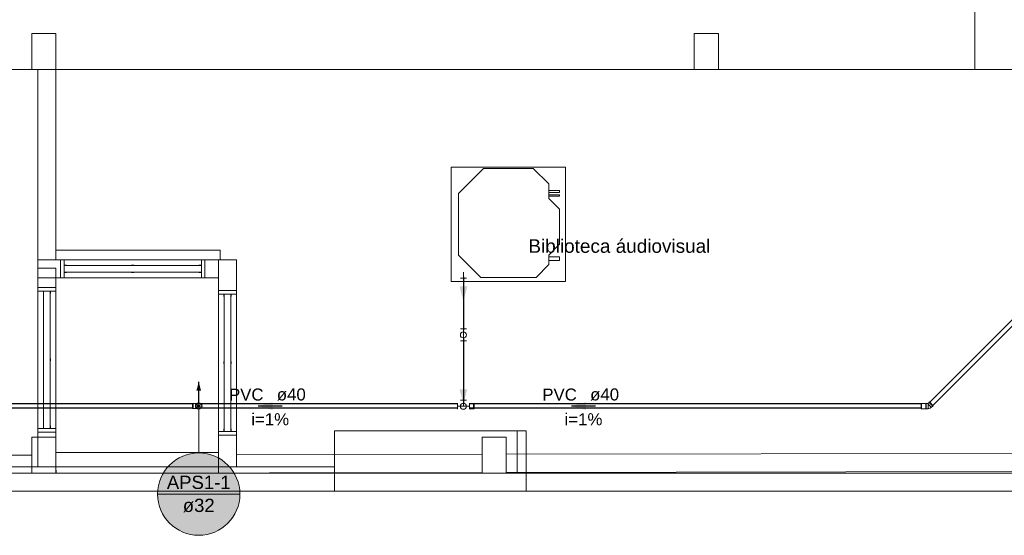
# Model space of a CAD drawing. Header units: millimetres. Extents: x -261 to 187, y -214 to 106.
# Tile 329 of 656: x -200.63 to -192.45, y -90.01 to -85.73. Entities that reach past the tile are written whole.
import ezdxf

# ---------------------------------------------------------------- set-up
doc = ezdxf.new("R2010")
doc.units = ezdxf.units.MM
doc.header["$LTSCALE"] = 0.005
doc.header["$MEASUREMENT"] = 0
doc.linetypes.add('NULL', pattern=[0])
for name, color, linetype, lineweight in [('Ambiente-Textos', 9, 'Continuous', 5), ('AP-Colunas Ar condicionado', 4, 'Continuous', 13), ('AP-Condutos', 4, 'Continuous', 25), ('AP-Condutos Ar condicionado', 4, 'Continuous', 25), ('AP-Conexões Ar condicionado', 9, 'Continuous', 18), ('AP-Indicação coluna Ar condicionado', 5, 'Continuous', 13), ('AP-Sentido conduto', 9, 'Continuous', 30), ('AP-Sentido conduto Ar condicionado', 9, 'Continuous', 30), ('AP-Textos conduto', 7, 'Continuous', 9), ('IFC-Janela-Contorno', 9, 'Continuous', 5), ('IFC-Laje-Contorno', 9, 'Continuous', 5), ('IFC-Parede padrão-Contorno', 9, 'Continuous', 5), ('IFC-Parede-Contorno', 9, 'Continuous', 5), ('IFC-Pilar-Contorno', 9, 'Continuous', 5), ('IFC-Viga-Contorno', 9, 'Continuous', 5), ('M-EQPM', 7, 'Continuous', 18), ('Simbolos', 5, 'Continuous', 20), ('Simbolos_int', 174, 'Continuous', 5)]:
    doc.layers.add(name, color=color, linetype=linetype, lineweight=lineweight)
doc.styles.add('Arial', font='arial.ttf')

msp = doc.modelspace()

# ---------------------------------------------------------------- hatches: boundary and pattern name
at = {"layer": 'AP-Colunas Ar condicionado', "linetype": 'Continuous'}
msp.add_hatch(color=4, dxfattribs=at).paths.add_polyline_path([(-199.127, -88.9388), (-199.127, -88.9377), (-199.1272, -88.9367), (-199.1274, -88.9356), (-199.1277, -88.9345), (-199.1281, -88.9335), (-199.1286, -88.9326), (-199.1292, -88.9317), (-199.1299, -88.9308), (-199.1306, -88.93), (-199.1314, -88.9292), (-199.1323, -88.9286), (-199.1332, -88.928), (-199.1342, -88.9275), (-199.1352, -88.9271), (-199.1362, -88.9268), (-199.1373, -88.9265), (-199.1384, -88.9264), (-199.1395, -88.9263), (-199.1406, -88.9264), (-199.1416, -88.9265), (-199.1427, -88.9268), (-199.1437, -88.9271), (-199.1448, -88.9275), (-199.1457, -88.928), (-199.1466, -88.9286), (-199.1475, -88.9292), (-199.1483, -88.93), (-199.149, -88.9308), (-199.1497, -88.9317), (-199.1503, -88.9326), (-199.1508, -88.9335), (-199.1512, -88.9345), (-199.1515, -88.9356), (-199.1518, -88.9367), (-199.1519, -88.9377), (-199.152, -88.9388), (-199.1519, -88.9399), (-199.1518, -88.941), (-199.1515, -88.9421), (-199.1512, -88.9431), (-199.1508, -88.9441), (-199.1503, -88.9451), (-199.1497, -88.946), (-199.149, -88.9469), (-199.1483, -88.9477), (-199.1475, -88.9484), (-199.1466, -88.9491), (-199.1457, -88.9497), (-199.1448, -88.9502), (-199.1437, -88.9506), (-199.1427, -88.9509), (-199.1416, -88.9511), (-199.1406, -88.9513), (-199.1395, -88.9513), (-199.1384, -88.9513), (-199.1373, -88.9511), (-199.1362, -88.9509), (-199.1352, -88.9506), (-199.1342, -88.9502), (-199.1332, -88.9497), (-199.1323, -88.9491), (-199.1314, -88.9484), (-199.1306, -88.9477), (-199.1299, -88.9469), (-199.1292, -88.946), (-199.1286, -88.9451), (-199.1281, -88.9441), (-199.1277, -88.9431), (-199.1274, -88.9421), (-199.1272, -88.941), (-199.127, -88.9399)])
at = {"layer": 'AP-Condutos Ar condicionado', "linetype": 'Continuous'}
msp.add_hatch(color=151, dxfattribs=at).paths.add_polyline_path([(-199.1395, -88.7388), (-199.1589, -88.8113), (-199.1201, -88.8113)])
at = {"layer": 'AP-Indicação coluna Ar condicionado', "linetype": 'Continuous'}
msp.add_hatch(color=161, dxfattribs=at).paths.add_polyline_path([(-198.7977, -89.6699), (-198.799, -89.6402), (-198.8028, -89.6106), (-198.8093, -89.5815), (-198.8183, -89.553), (-198.8297, -89.5255), (-198.8434, -89.499), (-198.8595, -89.4739), (-198.8776, -89.4502), (-198.8978, -89.4282), (-198.9198, -89.4081), (-198.9434, -89.3899), (-198.9686, -89.3739), (-198.995, -89.3602), (-199.0226, -89.3487), (-199.051, -89.3398), (-199.0801, -89.3333), (-199.1097, -89.3294), (-199.1395, -89.3281), (-199.1693, -89.3294), (-199.1988, -89.3333), (-199.2279, -89.3398), (-199.2564, -89.3487), (-199.2839, -89.3602), (-199.3104, -89.3739), (-199.3355, -89.3899), (-199.3592, -89.4081), (-199.3812, -89.4282), (-199.4013, -89.4502), (-199.4195, -89.4739), (-199.4355, -89.499), (-199.4493, -89.5255), (-199.4607, -89.553), (-199.4696, -89.5815), (-199.4761, -89.6106), (-199.48, -89.6402), (-199.4813, -89.6699), (-199.48, -89.6997), (-199.4761, -89.7293), (-199.4696, -89.7584), (-199.4607, -89.7869), (-199.4493, -89.8144), (-199.4355, -89.8409), (-199.4195, -89.866), (-199.4013, -89.8897), (-199.3812, -89.9116), (-199.3592, -89.9318), (-199.3355, -89.9499), (-199.3104, -89.966), (-199.2839, -89.9797), (-199.2564, -89.9911), (-199.2279, -90.0001), (-199.1988, -90.0066), (-199.1693, -90.0105), (-199.1395, -90.0118), (-199.1097, -90.0105), (-199.0801, -90.0066), (-199.051, -90.0001), (-199.0226, -89.9911), (-198.995, -89.9797), (-198.9686, -89.966), (-198.9434, -89.9499), (-198.9198, -89.9318), (-198.8978, -89.9116), (-198.8776, -89.8897), (-198.8595, -89.866), (-198.8434, -89.8409), (-198.8297, -89.8144), (-198.8183, -89.7869), (-198.8093, -89.7584), (-198.8028, -89.7293), (-198.799, -89.6997)])
at = {"layer": 'AP-Sentido conduto', "linetype": 'Continuous'}
for points in [[(-198.6462, -88.9388), (-198.5254, -88.9712), (-198.5254, -88.9065)], [(-196.044, -88.9388), (-195.9232, -88.9712), (-195.9232, -88.9065)]]:
    msp.add_hatch(color=7, dxfattribs=at).paths.add_polyline_path(points)
at = {"layer": 'AP-Sentido conduto Ar condicionado', "linetype": 'Continuous'}
for points in [[(-196.9414, -88.0669), (-196.909, -87.9461), (-196.9737, -87.9461)], [(-196.9414, -88.9195), (-196.909, -88.7988), (-196.9737, -88.7988)]]:
    msp.add_hatch(color=7, dxfattribs=at).paths.add_polyline_path(points)

# ---------------------------------------------------------------- linework, layer by layer
at = {"layer": 'AP-Colunas Ar condicionado'}
msp.add_circle((-199.1395, -88.9388), 0.0125, dxfattribs=at)
at = {"layer": 'AP-Condutos'}
for p, q in [((-191.2631, -87.1015), (-193.068, -88.9064)), ((-191.2365, -87.1281), (-193.0414, -88.933)), ((-199.1904, -88.92), (-204.6009, -88.92)), ((-199.1904, -88.9576), (-204.6009, -88.9576)), ((-196.9914, -88.92), (-199.127, -88.92)), ((-196.9914, -88.9576), (-199.127, -88.9576)), ((-193.1401, -88.92), (-196.8914, -88.92)), ((-193.1401, -88.9576), (-196.8914, -88.9576))]:
    msp.add_line(p, q, dxfattribs=at)
at = {"layer": 'AP-Condutos Ar condicionado'}
for p, q in [((-196.9414, -87.8777), (-196.9414, -88.2978)), ((-196.9414, -88.3978), (-196.9414, -88.8906))]:
    msp.add_line(p, q, dxfattribs=at)
msp.add_lwpolyline([(-199.1395, -88.9138), (-199.1395, -88.7388)], dxfattribs=at)
msp.add_circle((-199.1395, -88.9388), 0.025, dxfattribs=at)
at = {"layer": 'AP-Conexões Ar condicionado'}
for p, q in [((-196.9414, -87.8277), (-196.9414, -87.8777)), ((-196.9164, -87.8777), (-196.9664, -87.8777)), ((-196.9664, -88.2978), (-196.9164, -88.2978)), ((-196.9414, -88.3478), (-196.9414, -88.2978)), ((-196.9164, -88.3978), (-196.9664, -88.3978)), ((-196.9414, -88.3478), (-196.9414, -88.3978)), ((-196.9664, -88.8906), (-196.9164, -88.8906)), ((-196.9414, -88.9406), (-196.9414, -88.8906)), ((-196.9914, -88.9656), (-196.9914, -88.9156)), ((-196.9414, -88.9406), (-196.9914, -88.9406)), ((-196.9414, -88.9406), (-196.8914, -88.9406)), ((-196.8914, -88.9156), (-196.8914, -88.9656))]:
    msp.add_line(p, q, dxfattribs=at)
for centre in [(-196.9414, -88.3478), (-196.9414, -88.3478), (-196.9414, -88.9406), (-196.9414, -88.9406)]:
    msp.add_circle(centre, 0.025, dxfattribs=at)
at = {"layer": 'AP-Indicação coluna Ar condicionado'}
for p, q in [((-199.1395, -89.3281), (-199.1395, -88.9513)), ((-199.4813, -89.6699), (-198.7977, -89.6699))]:
    msp.add_line(p, q, dxfattribs=at)
msp.add_circle((-199.1395, -89.6699), 0.3418, dxfattribs=at)
msp.add_circle((-199.1395, -89.6699), 0.3418, dxfattribs=at)
at = {"layer": 'AP-Sentido conduto'}
for points in [[(-198.4462, -88.9388), (-198.6462, -88.9388)], [(-195.844, -88.9388), (-196.044, -88.9388)]]:
    msp.add_lwpolyline(points, dxfattribs=at)
at = {"layer": 'AP-Sentido conduto Ar condicionado'}
for points in [[(-196.9414, -87.8669), (-196.9414, -88.3086)], [(-196.9414, -88.3688), (-196.9414, -88.9195)]]:
    msp.add_lwpolyline(points, dxfattribs=at)
at = {"layer": 'IFC-Janela-Contorno', "lineweight": 5}
for p, q in [((-200.2875, -87.7247), (-200.2822, -87.7247)), ((-200.2875, -87.8491), (-200.2875, -87.7247)), ((-200.2822, -87.7247), (-200.2575, -87.7247)), ((-200.2575, -87.7475), (-200.2575, -87.7247)), ((-199.1175, -87.8519), (-199.1175, -87.7247)), ((-199.1175, -87.7247), (-199.0928, -87.7247)), ((-199.0928, -87.7247), (-199.0875, -87.7247)), ((-200.2575, -87.7722), (-200.2575, -87.7475)), ((-200.2575, -87.7697), (-200.2403, -87.7697)), ((-200.2575, -87.8272), (-200.2575, -87.7722)), ((-200.2575, -87.7722), (-199.1175, -87.7722)), ((-200.2575, -87.8272), (-199.1175, -87.8272)), ((-200.2575, -87.8747), (-200.2575, -87.8272)), ((-200.2403, -87.7697), (-200.2375, -87.7697)), ((-200.2375, -87.7722), (-200.2375, -87.7697)), ((-200.2375, -87.8297), (-200.2375, -87.8272)), ((-199.6975, -87.7697), (-199.6803, -87.7697)), ((-199.6975, -87.7722), (-199.6975, -87.7697)), ((-199.6975, -87.8297), (-199.6975, -87.8272)), ((-199.6803, -87.7697), (-199.6775, -87.7697)), ((-199.6775, -87.7722), (-199.6775, -87.7697)), ((-199.6775, -87.8297), (-199.6775, -87.8272)), ((-199.1375, -87.7697), (-199.1203, -87.7697)), ((-199.1375, -87.7722), (-199.1375, -87.7697)), ((-199.1375, -87.8297), (-199.1375, -87.8272)), ((-199.1203, -87.7697), (-199.1175, -87.7697)), ((-199.1175, -87.8272), (-199.1175, -87.7722)), ((-199.0875, -87.8747), (-199.0875, -87.7504)), ((-200.2875, -87.8747), (-200.2822, -87.8747)), ((-200.2822, -87.8747), (-200.2575, -87.8747)), ((-200.2575, -87.8297), (-200.2548, -87.8297)), ((-200.2548, -87.8297), (-200.2375, -87.8297)), ((-199.6975, -87.8297), (-199.6948, -87.8297)), ((-199.6948, -87.8297), (-199.6775, -87.8297)), ((-199.1375, -87.8297), (-199.1348, -87.8297)), ((-199.1348, -87.8297), (-199.1175, -87.8297)), ((-199.1175, -87.8747), (-199.1175, -87.8519)), ((-199.1175, -87.8747), (-199.0928, -87.8747)), ((-199.0928, -87.8747), (-199.0875, -87.8747)), ((-200.475, -87.9542), (-200.4494, -87.9542)), ((-200.475, -87.9594), (-200.475, -87.9542)), ((-200.475, -87.9842), (-200.475, -87.9594)), ((-200.475, -87.9842), (-200.3478, -87.9842)), ((-200.4494, -87.9542), (-200.325, -87.9542)), ((-200.43, -87.9869), (-200.43, -87.9842)), ((-200.43, -88.0042), (-200.43, -87.9869)), ((-200.4275, -89.1242), (-200.4275, -87.9842)), ((-200.4275, -87.9842), (-200.3725, -87.9842)), ((-200.3725, -89.1242), (-200.3725, -87.9842)), ((-200.37, -88.0014), (-200.37, -87.9842)), ((-200.3478, -87.9842), (-200.325, -87.9842)), ((-200.325, -87.9594), (-200.325, -87.9542)), ((-200.325, -87.9842), (-200.325, -87.9594)), ((-198.975, -87.9845), (-198.975, -87.9792)), ((-198.975, -87.9792), (-198.9494, -87.9792)), ((-198.975, -88.0092), (-198.975, -87.9845)), ((-198.825, -87.9845), (-198.825, -87.9792)), ((-198.825, -88.0092), (-198.825, -87.9845)), ((-200.43, -88.0042), (-200.4275, -88.0042)), ((-200.3725, -88.0042), (-200.37, -88.0042)), ((-200.37, -88.0042), (-200.37, -88.0014)), ((-198.975, -88.0092), (-198.8478, -88.0092)), ((-198.93, -88.012), (-198.93, -88.0092)), ((-198.93, -88.0292), (-198.93, -88.012)), ((-198.93, -88.0292), (-198.9275, -88.0292)), ((-198.9275, -88.0092), (-198.8725, -88.0092)), ((-198.9275, -89.1492), (-198.9275, -88.0092)), ((-198.8725, -89.1492), (-198.8725, -88.0092)), ((-198.8725, -88.0292), (-198.87, -88.0292)), ((-198.87, -88.0264), (-198.87, -88.0092)), ((-198.87, -88.0292), (-198.87, -88.0264)), ((-198.8478, -88.0092), (-198.825, -88.0092)), ((-200.43, -88.5442), (-200.4275, -88.5442)), ((-200.43, -88.5469), (-200.43, -88.5442)), ((-200.43, -88.5642), (-200.43, -88.5469)), ((-200.43, -88.5642), (-200.4275, -88.5642)), ((-200.3725, -88.5442), (-200.37, -88.5442)), ((-200.3725, -88.5642), (-200.37, -88.5642)), ((-200.37, -88.5614), (-200.37, -88.5442)), ((-200.37, -88.5642), (-200.37, -88.5614)), ((-198.93, -88.5692), (-198.9275, -88.5692)), ((-198.93, -88.572), (-198.93, -88.5692)), ((-198.93, -88.5892), (-198.93, -88.572)), ((-198.93, -88.5892), (-198.9275, -88.5892)), ((-198.8725, -88.5692), (-198.87, -88.5692)), ((-198.8725, -88.5892), (-198.87, -88.5892)), ((-198.87, -88.5864), (-198.87, -88.5692)), ((-198.87, -88.5892), (-198.87, -88.5864)), ((-200.475, -89.1489), (-200.475, -89.1242)), ((-200.475, -89.1242), (-200.4522, -89.1242)), ((-200.4522, -89.1242), (-200.4275, -89.1242)), ((-200.43, -89.1042), (-200.4275, -89.1042)), ((-200.43, -89.1069), (-200.43, -89.1042)), ((-200.43, -89.1242), (-200.43, -89.1069)), ((-200.4275, -89.1242), (-200.3725, -89.1242)), ((-200.3725, -89.1042), (-200.37, -89.1042)), ((-200.3725, -89.1242), (-200.325, -89.1242)), ((-200.37, -89.1214), (-200.37, -89.1042)), ((-200.37, -89.1242), (-200.37, -89.1214)), ((-200.325, -89.1489), (-200.325, -89.1242)), ((-198.93, -89.1292), (-198.9275, -89.1292)), ((-198.93, -89.132), (-198.93, -89.1292)), ((-198.93, -89.1492), (-198.93, -89.132)), ((-198.8725, -89.1292), (-198.87, -89.1292)), ((-198.87, -89.1464), (-198.87, -89.1292)), ((-200.475, -89.1542), (-200.475, -89.1489)), ((-200.475, -89.1542), (-200.3506, -89.1542)), ((-200.325, -89.1542), (-200.325, -89.1489)), ((-198.975, -89.1739), (-198.975, -89.1492)), ((-198.975, -89.1492), (-198.9522, -89.1492)), ((-198.975, -89.1792), (-198.975, -89.1739)), ((-198.975, -89.1792), (-198.8506, -89.1792)), ((-198.9522, -89.1492), (-198.9275, -89.1492)), ((-198.9275, -89.1492), (-198.8725, -89.1492)), ((-198.8725, -89.1492), (-198.825, -89.1492)), ((-198.87, -89.1492), (-198.87, -89.1464)), ((-198.825, -89.1739), (-198.825, -89.1492)), ((-198.825, -89.1792), (-198.825, -89.1739))]:
    msp.add_line(p, q, dxfattribs=at)
at = {"layer": 'IFC-Laje-Contorno', "lineweight": 5}
for p, q in [((-195.8892, -86.1454), (-195.5879, -86.1454)), ((-192.6937, -86.1454), (-192.3537, -86.1454)), ((-200.325, -89.1242), (-200.325, -88.8872)), ((-198.975, -89.3247), (-198.975, -88.8872)), ((-200.325, -89.4958), (-200.325, -89.1542)), ((-198.975, -89.4958), (-198.975, -89.4447))]:
    msp.add_line(p, q, dxfattribs=at)
at = {"layer": 'IFC-Parede padrão-Contorno', "lineweight": 5}
for p, q in [((-192.6939, -85.9408), (-192.6939, -85.4947)), ((-192.6937, -86.0213), (-192.6937, -85.6454)), ((-192.6939, -86.0127), (-192.6939, -85.9408)), ((-192.6939, -86.0605), (-192.6939, -86.0127)), ((-192.6937, -86.0925), (-192.6937, -86.0213)), ((-192.6939, -86.1447), (-192.6939, -86.0605)), ((-192.6937, -86.1454), (-192.6937, -86.0925)), ((-212.8404, -86.1454), (-195.5879, -86.1454)), ((-195.5879, -86.1454), (-195.2758, -86.1454)), ((-195.2758, -86.1454), (-193.5544, -86.1454)), ((-193.5544, -86.1454), (-193.2248, -86.1454)), ((-193.2248, -86.1454), (-192.6937, -86.1454)), ((-192.6939, -86.1447), (-192.6269, -86.1447)), ((-192.6269, -86.1447), (-192.5601, -86.1447)), ((-192.5601, -86.1447), (-192.1939, -86.1447)), ((-200.475, -87.7247), (-200.3924, -87.7247)), ((-200.475, -87.8321), (-200.475, -87.7247)), ((-200.3924, -87.7247), (-200.2875, -87.7247)), ((-200.2875, -87.7247), (-199.0875, -87.7247)), ((-200.2875, -87.7942), (-200.2875, -87.7247)), ((-199.0875, -87.8491), (-199.0875, -87.7247)), ((-199.0875, -87.7247), (-199.0246, -87.7247)), ((-199.0246, -87.7247), (-198.975, -87.7247)), ((-198.975, -87.8321), (-198.975, -87.7247)), ((-200.475, -87.8747), (-200.475, -87.8321)), ((-200.475, -87.8747), (-200.3924, -87.8747)), ((-200.3924, -87.8747), (-200.2875, -87.8747)), ((-200.2875, -87.8747), (-200.2875, -87.8491)), ((-200.2875, -87.8747), (-199.0875, -87.8747)), ((-199.0875, -87.8747), (-199.0246, -87.8747)), ((-199.0246, -87.8747), (-198.975, -87.8747)), ((-198.975, -87.8747), (-198.975, -87.8321)), ((-200.325, -89.3247), (-199.6026, -89.3247)), ((-200.325, -89.4447), (-200.325, -89.3805)), ((-199.6026, -89.3247), (-199.2215, -89.3247)), ((-199.2215, -89.3247), (-198.975, -89.3247)), ((-198.975, -89.3586), (-198.975, -89.3247)), ((-198.975, -89.4447), (-198.975, -89.3805))]:
    msp.add_line(p, q, dxfattribs=at)
at = {"layer": 'IFC-Parede-Contorno', "lineweight": 5}
for p, q in [((-198.975, -87.7247), (-198.9463, -87.7247)), ((-198.9463, -87.7247), (-198.8484, -87.7247)), ((-198.8484, -87.7247), (-198.825, -87.7247)), ((-198.825, -87.7993), (-198.825, -87.7247)), ((-200.475, -87.7947), (-200.3944, -87.7947)), ((-200.475, -87.8364), (-200.475, -87.7947)), ((-200.3944, -87.7947), (-200.3527, -87.7947)), ((-200.3527, -87.7947), (-200.325, -87.7947)), ((-200.325, -87.8175), (-200.325, -87.7947)), ((-200.325, -87.852), (-200.325, -87.8175)), ((-198.825, -87.8195), (-198.825, -87.7993)), ((-198.825, -87.8697), (-198.825, -87.8195)), ((-200.475, -87.928), (-200.475, -87.852)), ((-200.325, -87.928), (-200.325, -87.852)), ((-198.975, -87.8697), (-198.975, -87.829)), ((-198.975, -87.9792), (-198.975, -87.8697)), ((-198.825, -87.9792), (-198.825, -87.8697)), ((-200.475, -87.9316), (-200.475, -87.928)), ((-200.475, -87.9542), (-200.475, -87.9316)), ((-200.475, -89.1542), (-200.475, -87.9542)), ((-200.325, -87.9316), (-200.325, -87.928)), ((-200.325, -87.9542), (-200.325, -87.9316)), ((-200.325, -89.1242), (-200.325, -87.9842)), ((-198.975, -89.1792), (-198.975, -87.9792)), ((-198.9494, -87.9792), (-198.825, -87.9792)), ((-198.825, -89.1492), (-198.825, -88.0092)), ((-200.475, -89.32), (-200.475, -89.1542)), ((-200.4494, -89.1542), (-200.325, -89.1542)), ((-200.325, -89.32), (-200.325, -89.1542)), ((-198.975, -89.1792), (-198.825, -89.1792)), ((-198.975, -89.3308), (-198.975, -89.1792)), ((-198.9494, -89.1792), (-198.825, -89.1792)), ((-198.825, -89.3308), (-198.825, -89.1792)), ((-198.0111, -89.1447), (-197.6937, -89.1447)), ((-198.0111, -89.2046), (-198.0111, -89.1447)), ((-198.0111, -89.5843), (-198.0111, -89.2046)), ((-197.6937, -89.1447), (-197.5805, -89.1447)), ((-197.5805, -89.1447), (-196.44, -89.1447)), ((-196.4937, -89.1447), (-196.4187, -89.1447)), ((-196.4937, -89.4958), (-196.4937, -89.1447)), ((-196.44, -89.1447), (-196.4187, -89.1447)), ((-196.4187, -89.4947), (-196.4187, -89.1447)), ((-196.4187, -89.244), (-196.4187, -89.1447)), ((-196.4187, -89.2866), (-196.4187, -89.244)), ((-196.4187, -89.4758), (-196.4187, -89.2866)), ((-200.475, -89.4014), (-200.475, -89.32)), ((-200.325, -89.4014), (-200.325, -89.32)), ((-198.975, -89.4062), (-198.975, -89.3308)), ((-198.825, -89.4062), (-198.825, -89.3308)), ((-204.6752, -89.4447), (-198.8735, -89.4447)), ((-200.475, -89.4116), (-200.475, -89.4014)), ((-200.475, -89.4447), (-200.475, -89.4116)), ((-198.9572, -89.4447), (-198.8421, -89.4447)), ((-198.8735, -89.4447), (-198.0111, -89.4447)), ((-198.825, -89.4153), (-198.825, -89.4062)), ((-198.825, -89.4447), (-198.825, -89.4153)), ((-209.925, -89.4958), (-197.9846, -89.4958)), ((-198.3662, -89.4958), (-196.7857, -89.4958)), ((-198.0111, -89.6211), (-198.0111, -89.4675)), ((-197.9846, -89.4958), (-196.8564, -89.4958)), ((-196.8564, -89.4958), (-196.6867, -89.4958)), ((-196.6867, -89.4958), (-188.0713, -89.4958)), ((-196.5857, -89.4958), (-196.4187, -89.4958)), ((-196.4937, -89.4947), (-196.4187, -89.4947)), ((-196.4187, -89.6447), (-196.4187, -89.4758)), ((-196.4187, -89.4947), (-192.3537, -89.4947)), ((-198.0111, -89.6447), (-198.0111, -89.5843)), ((-210.3108, -89.6458), (-191.6288, -89.6458)), ((-204.6752, -89.6447), (-198.8735, -89.6447)), ((-198.8735, -89.6447), (-198.0111, -89.6447)), ((-198.0111, -89.6447), (-197.5805, -89.6447)), ((-197.5805, -89.6447), (-196.9567, -89.6447)), ((-196.9567, -89.6447), (-196.4187, -89.6447)), ((-196.4187, -89.6447), (-187.1937, -89.6447))]:
    msp.add_line(p, q, dxfattribs=at)
at = {"layer": 'IFC-Pilar-Contorno', "lineweight": 5}
for p, q in [((-200.5251, -86.0057), (-200.5251, -85.8454)), ((-200.5251, -85.8454), (-200.4888, -85.8454)), ((-200.4888, -85.8454), (-200.432, -85.8454)), ((-200.432, -85.8454), (-200.3251, -85.8454)), ((-200.3251, -85.9306), (-200.3251, -85.8454)), ((-195.0237, -86.0057), (-195.0237, -85.8454)), ((-195.0237, -85.8454), (-194.9874, -85.8454)), ((-194.9874, -85.8454), (-194.9306, -85.8454)), ((-194.9306, -85.8454), (-194.8237, -85.8454)), ((-194.8237, -85.9306), (-194.8237, -85.8454)), ((-200.3251, -85.9851), (-200.3251, -85.9306)), ((-194.8237, -85.9851), (-194.8237, -85.9306)), ((-200.5251, -86.091), (-200.5251, -86.0057)), ((-200.3251, -86.1454), (-200.3251, -85.9851)), ((-195.0237, -86.091), (-195.0237, -86.0057)), ((-194.8237, -86.1454), (-194.8237, -85.9851)), ((-200.5251, -86.1454), (-200.5251, -86.091)), ((-195.0237, -86.1454), (-195.0237, -86.091)), ((-200.5251, -89.3091), (-200.5251, -89.1959)), ((-200.5251, -89.1959), (-200.4678, -89.1959)), ((-200.4678, -89.1959), (-200.4005, -89.1959)), ((-200.4005, -89.1959), (-200.325, -89.1959)), ((-200.3251, -89.2817), (-200.3251, -89.1959)), ((-196.7857, -89.3091), (-196.7857, -89.1959)), ((-196.7857, -89.1959), (-196.7284, -89.1959)), ((-196.7284, -89.1959), (-196.6611, -89.1959)), ((-196.6611, -89.1959), (-196.5857, -89.1959)), ((-196.5857, -89.2817), (-196.5857, -89.1959)), ((-200.3251, -89.3826), (-200.3251, -89.2817)), ((-196.5857, -89.3826), (-196.5857, -89.2817)), ((-200.5251, -89.3949), (-200.5251, -89.3091)), ((-200.3251, -89.4959), (-200.3251, -89.3826)), ((-196.7857, -89.3949), (-196.7857, -89.3091)), ((-196.5857, -89.4959), (-196.5857, -89.3826)), ((-200.5251, -89.4959), (-200.5251, -89.3949)), ((-196.7857, -89.4959), (-196.7857, -89.3949)), ((-196.7102, -89.4959), (-196.6429, -89.4959))]:
    msp.add_line(p, q, dxfattribs=at)
at = {"layer": 'IFC-Viga-Contorno', "lineweight": 5}
for p, q in [((-200.475, -87.7247), (-200.475, -86.1454)), ((-200.325, -87.7247), (-200.325, -86.1454)), ((-200.325, -87.6442), (-198.9618, -87.6442)), ((-198.9618, -87.7247), (-198.9618, -87.6442)), ((-200.325, -88.1285), (-200.325, -87.8747)), ((-204.5738, -89.3458), (-200.5251, -89.3458)), ((-198.825, -89.3433), (-196.7857, -89.3397)), ((-196.5857, -89.3394), (-192.3537, -89.3321)), ((-200.325, -89.4447), (-200.3249, -89.4959)), ((-200.3221, -89.4958), (-196.7857, -89.4897)), ((-196.5857, -89.4894), (-192.3537, -89.4821))]:
    msp.add_line(p, q, dxfattribs=at)
at = {"layer": 'M-EQPM', "color": 8, "lineweight": 5}
for p, q in [((-196.5678, -86.9548), (-197.0428, -86.9548)), ((-197.0428, -86.9548), (-197.0428, -87.7254)), ((-197.0428, -87.9048), (-197.0428, -86.9548)), ((-197.0428, -86.9548), (-196.0928, -86.9548)), ((-196.7743, -86.9662), (-196.9828, -87.1748)), ((-196.9828, -87.1748), (-196.7743, -86.9662)), ((-196.3614, -86.9662), (-196.7743, -86.9662)), ((-196.7743, -86.9662), (-196.3614, -86.9662)), ((-196.0928, -86.9548), (-196.5678, -86.9548)), ((-196.2328, -87.0948), (-196.3614, -86.9662)), ((-196.3614, -86.9662), (-196.2328, -87.0948)), ((-196.0928, -87.7254), (-196.0928, -86.9548)), ((-196.0928, -86.9548), (-196.0928, -87.9048)), ((-196.2328, -87.2148), (-196.2328, -87.0948)), ((-196.2328, -87.0948), (-196.2328, -87.2148)), ((-196.1428, -87.1486), (-196.2328, -87.1486)), ((-196.2328, -87.1645), (-196.1428, -87.1645)), ((-196.1428, -87.1645), (-196.1428, -87.1486)), ((-196.9828, -87.1748), (-196.9828, -87.6848)), ((-196.9828, -87.6848), (-196.9828, -87.1748)), ((-196.1428, -87.1856), (-196.2328, -87.1856)), ((-196.2328, -87.1951), (-196.1428, -87.1951)), ((-196.1428, -87.3048), (-196.2328, -87.2148)), ((-196.2328, -87.2148), (-196.1428, -87.3048)), ((-196.1428, -87.1951), (-196.1428, -87.1856)), ((-196.1428, -87.5948), (-196.1428, -87.3048)), ((-196.1428, -87.3048), (-196.1428, -87.5948)), ((-196.2328, -87.6848), (-196.1428, -87.5948)), ((-196.1428, -87.5948), (-196.2328, -87.6848)), ((-196.9828, -87.6848), (-196.7974, -87.8702)), ((-196.7974, -87.8702), (-196.9828, -87.6848)), ((-196.2328, -87.7648), (-196.2328, -87.6848)), ((-196.2328, -87.6848), (-196.2328, -87.7648)), ((-196.1428, -87.6988), (-196.2328, -87.6988)), ((-196.2328, -87.7308), (-196.1428, -87.7308)), ((-196.1428, -87.7308), (-196.1428, -87.6988)), ((-197.0428, -87.8104), (-197.0428, -87.8254)), ((-197.0428, -87.8254), (-197.0428, -87.8104)), ((-196.3383, -87.8702), (-196.2328, -87.7648)), ((-196.2328, -87.7648), (-196.3383, -87.8702)), ((-196.0928, -87.9048), (-197.0428, -87.9048)), ((-196.7974, -87.8702), (-196.3383, -87.8702)), ((-196.3383, -87.8702), (-196.7974, -87.8702))]:
    msp.add_line(p, q, dxfattribs=at)
at = {"layer": 'Simbolos'}
for p, q in [((-199.186, -88.9176), (-199.1904, -88.9188)), ((-199.186, -88.96), (-199.1904, -88.9588)), ((-199.152, -88.9176), (-199.186, -88.9176)), ((-199.152, -88.96), (-199.186, -88.96)), ((-199.152, -88.9176), (-199.152, -88.96)), ((-196.8914, -88.9618), (-196.8914, -88.9194)), ((-196.8914, -88.9194), (-196.8574, -88.9194)), ((-196.8914, -88.9618), (-196.8574, -88.9618)), ((-196.8574, -88.9194), (-196.8529, -88.9206)), ((-196.8574, -88.9618), (-196.8529, -88.9606)), ((-193.1357, -88.918), (-193.1401, -88.9192)), ((-193.1357, -88.9604), (-193.1401, -88.9592)), ((-193.1016, -88.918), (-193.1357, -88.918)), ((-193.1016, -88.9604), (-193.1357, -88.9604)), ((-193.1016, -88.9164), (-193.1016, -88.962)), ((-193.1016, -88.9164), (-193.0976, -88.9164)), ((-193.1016, -88.918), (-193.1016, -88.9604)), ((-193.1016, -88.962), (-193.0976, -88.962)), ((-193.0976, -88.9164), (-193.0966, -88.9174)), ((-193.0976, -88.962), (-193.0966, -88.961)), ((-193.0966, -88.9174), (-193.0832, -88.9174)), ((-193.0966, -88.961), (-193.0817, -88.961)), ((-193.0737, -88.9079), (-193.0832, -88.9174)), ((-193.0817, -88.961), (-193.0804, -88.9598)), ((-193.0708, -88.9036), (-193.0737, -88.9064)), ((-193.0737, -88.9064), (-193.0737, -88.9079)), ((-193.0708, -88.9036), (-193.0386, -88.9359)), ((-193.0534, -88.9493), (-193.0551, -88.9493)), ((-193.0428, -88.9387), (-193.0534, -88.9493)), ((-193.0414, -88.9387), (-193.0428, -88.9387)), ((-193.0386, -88.9359), (-193.0414, -88.9387))]:
    msp.add_line(p, q, dxfattribs=at)
msp.add_lwpolyline([(-193.0805, -88.9598), (-193.0774, -88.9592), (-193.0744, -88.9585), (-193.0715, -88.9576), (-193.0686, -88.9566), (-193.0658, -88.9554), (-193.063, -88.9541), (-193.0603, -88.9526), (-193.0577, -88.951), (-193.0551, -88.9493)], dxfattribs=at)
at = {"layer": 'Simbolos_int'}
for p, q in [((-199.1904, -88.9188), (-199.1904, -88.9588)), ((-199.186, -88.9176), (-199.186, -88.96)), ((-196.8574, -88.9618), (-196.8574, -88.9194)), ((-196.8529, -88.9606), (-196.8529, -88.9206)), ((-193.1401, -88.9192), (-193.1401, -88.9592)), ((-193.1357, -88.918), (-193.1357, -88.9604)), ((-193.0966, -88.9174), (-193.0966, -88.961)), ((-193.0817, -88.9211), (-193.0832, -88.9174)), ((-193.0804, -88.924), (-193.0817, -88.9211)), ((-193.0804, -88.924), (-193.0551, -88.9493)), ((-193.0804, -88.9598), (-193.0804, -88.924)), ((-193.0428, -88.9387), (-193.0737, -88.9079))]:
    msp.add_line(p, q, dxfattribs=at)

# ---------------------------------------------------------------- texts
at = {"layer": 'Ambiente-Textos', "linetype": 'NULL', "lineweight": 5, "insert": (-195.6459, -87.668), "char_height": 0.1125, "width": 3.052409, "attachment_point": 8, "line_spacing_factor": 0.9, "style": 'Arial'}
msp.add_mtext('Biblioteca áudiovisual', dxfattribs=at)
at = {"layer": 'AP-Indicação coluna Ar condicionado', "linetype": 'NULL', "char_height": 0.11, "attachment_point": 8, "line_spacing_factor": 0.6, "style": 'Arial'}
for s, insert, width in [('APS1-1', (-199.1395, -89.6286), 1.059253), ('ø32', (-199.1395, -89.8212), 0.529543)]:
    msp.add_mtext(s, dxfattribs=dict(at, insert=insert, width=width))
at = {"layer": 'AP-Textos conduto', "linetype": 'NULL', "char_height": 0.1, "line_spacing_factor": 0.6, "style": 'Arial'}
for s, insert, width, attachment_point in [('PVC', (-198.6012, -88.8947), 0.574695, 9), ('ø40', (-198.4912, -88.8947), 0.481402, 7), ('PVC', (-195.999, -88.8947), 0.574695, 9), ('ø40', (-195.889, -88.8947), 0.481402, 7), ('i=1%', (-198.5462, -89.099), 0.628963, 8), ('i=1%', (-195.944, -89.099), 0.628963, 8)]:
    msp.add_mtext(s, dxfattribs=dict(at, insert=insert, width=width, attachment_point=attachment_point))

doc.saveas('drawing.dxf')
